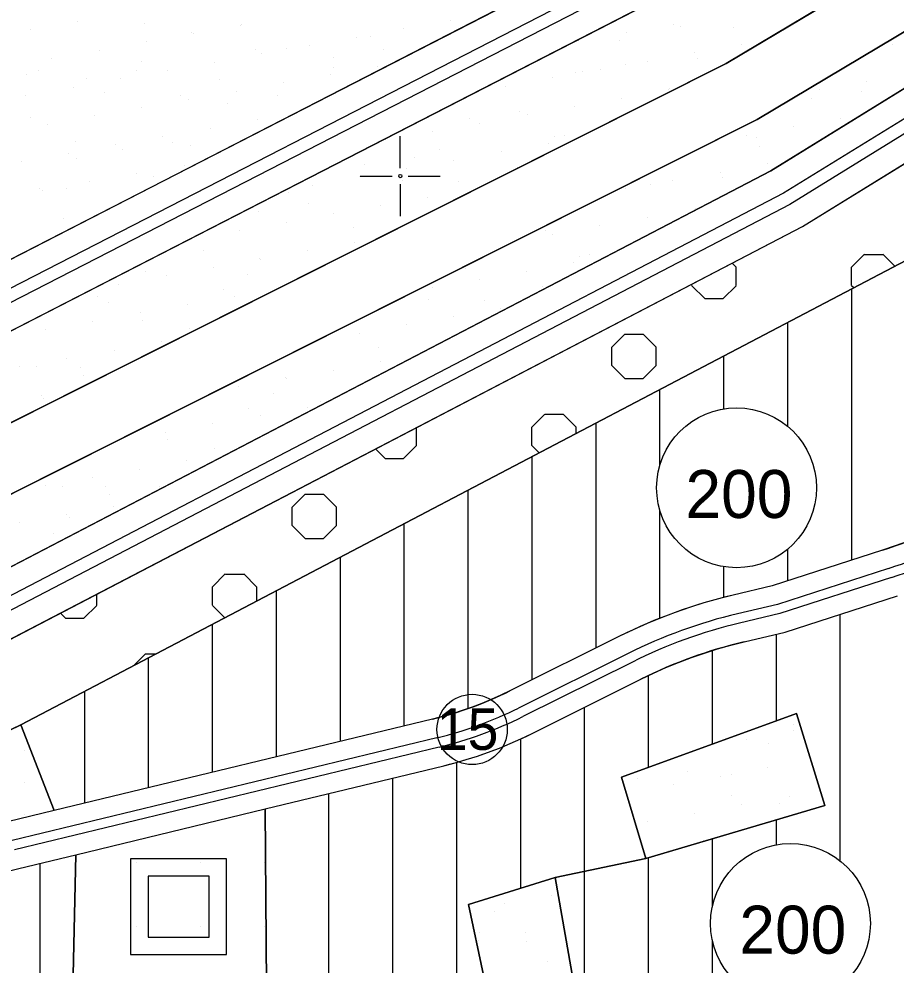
# Model space of a CAD drawing. Extents: x 419109 to 421295, y 4452223 to 4457798.
# Drawn here: x 419380.7 to 419655.1, y 4454253.2 to 4454549.2 of the extents above; entities that cross this region are included whole.
import ezdxf

# ---------------------------------------------------------------- set-up
doc = ezdxf.new("R2010")
doc.units = 0
for name, color, linetype in [('ADA', 7, 'Continuous'), ('ADAKENARI', 7, 'Continuous'), ('Default', 7, 'Continuous'), ('KALDIRIM', 7, 'Continuous'), ('KD_DAIRE', 7, 'Continuous'), ('KD_YGEN', 7, 'Continuous'), ('LJ_SEMBOL', 7, 'Continuous'), ('PAFTALAMA', 7, 'Continuous'), ('PL_AYA_AGACLANDIRIL', 7, 'Continuous'), ('PL_AYA_PARK_DINLENME', 7, 'Continuous'), ('PL_AYA_REKREASYON_AL', 7, 'Continuous'), ('PL_KON_MEV_200', 7, 'Continuous'), ('PL_OZEL_DONATI', 7, 'Continuous'), ('PL_SAY_DINI_TESIS', 7, 'Continuous'), ('PL_TA_K_DERE', 7, 'Continuous'), ('SM_DAIRE', 7, 'Continuous'), ('SM_TAKS', 7, 'Continuous'), ('TR_AGACALANI', 7, 'Continuous'), ('TR_AZYOGUNKONUT', 7, 'Continuous'), ('TR_DINITESIS', 7, 'Continuous'), ('TR_PARKALANI', 7, 'Continuous'), ('TR_SAGLIKTESIS', 7, 'Continuous')]:
    doc.layers.add(name, color=color, linetype=linetype)

# ---------------------------------------------------------------- blocks, each defined once
blk = doc.blocks.new('POINT_DISPLAY')
at = {"layer": 'Default'}
blk.add_line((0, 0), (0, 0), dxfattribs=at)

msp = doc.modelspace()

# ---------------------------------------------------------------- linework, layer by layer
at = {"layer": 'ADA'}
for p, q in [((419602.02, 4454535.21), (419811.51, 4454660.19)), ((419822.13, 4454643.23), (419611.65, 4454517.66)), ((419260.18, 4454363.69), (419602.02, 4454535.21)), ((419381.25, 4454328.3), (419751.4, 4454522.48)), ((419611.65, 4454517.66), (419268.66, 4454345.57)), ((419623.96, 4454331.9), (419569.26, 4454311.97)), ((419632.86, 4454303.07), (419623.96, 4454331.9)), ((419322.49, 4454300.11), (419381.25, 4454328.3)), ((419381.25, 4454328.3), (419391.73, 4454301.54)), ((419569.26, 4454311.97), (419576.89, 4454286.53)), ((419576.89, 4454286.53), (419632.86, 4454303.07)), ((419458.16, 4454246.67), (419457.7, 4454302.04)), ((419398.44, 4454287.72), (419397.53, 4454245.4)), ((419548.48, 4454280.6), (419521.34, 4454272.12)), ((419564.56, 4454189.05), (419548.48, 4454280.6)), ((419521.34, 4454272.12), (419526.01, 4454250.07))]:
    msp.add_line(p, q, dxfattribs=at)
at = {"layer": 'ADAKENARI'}
for p, q in [((419965.9, 4454717.86), (419616, 4454501.6)), ((419699.63, 4454639.15), (419213.94, 4454389.67)), ((419223.08, 4454371.88), (419736.15, 4454635.42)), ((419625.89, 4454484.2), (419748.88, 4454560.22)), ((419616, 4454501.6), (419326.37, 4454350.82)), ((419335.61, 4454333.08), (419625.89, 4454484.2)), ((419650.92, 4454382.99), (419616.38, 4454371.8)), ((419616.38, 4454371.8), (419604.13, 4454368.9)), ((419620.43, 4454357.35), (419655.54, 4454368.72)), ((419607.59, 4454354.3), (419620.43, 4454357.35)), ((419568.63, 4454356.05), (419534.33, 4454338.97)), ((419541.02, 4454325.54), (419575.32, 4454342.62)), ((419510.07, 4454330.12), (419391.73, 4454301.54)), ((419457.7, 4454302.04), (419513.6, 4454315.54)), ((419391.73, 4454301.54), (419377.15, 4454298.01)), ((419398.44, 4454287.72), (419457.7, 4454302.04)), ((419380.67, 4454283.43), (419398.44, 4454287.72))]:
    msp.add_line(p, q, dxfattribs=at)
for centre, radius, start, end in [((419600.08, 4454539.96), 165, 287.9447, 299.4252), ((419642.18, 4454208.35), 165, 103.3342, 116.4732), ((419642.18, 4454208.35), 150, 103.3342, 116.4732), ((419483.07, 4454441.91), 115, 283.5819, 296.4732), ((419483.07, 4454441.91), 130, 283.5819, 296.4732)]:
    msp.add_arc(centre, radius, start, end, dxfattribs=at)
at = {"layer": 'KALDIRIM'}
for p, q in [((419943.75, 4454694.77), (419619.96, 4454494.64)), ((419217.59, 4454382.55), (419730.66, 4454646.09)), ((419219.42, 4454378.99), (419732.49, 4454642.54)), ((419742.81, 4454565.87), (419621.94, 4454491.16)), ((419619.96, 4454494.64), (419330.07, 4454343.73)), ((419621.94, 4454491.16), (419331.91, 4454340.18)), ((419652.77, 4454377.28), (419618, 4454366.02)), ((419653.69, 4454374.43), (419618.81, 4454363.13)), ((419618, 4454366.02), (419605.51, 4454363.06)), ((419618.81, 4454363.13), (419606.2, 4454360.14)), ((419571.3, 4454350.68), (419537.01, 4454333.6)), ((419572.64, 4454347.99), (419538.34, 4454330.91)), ((419511.48, 4454324.29), (419378.56, 4454292.18)), ((419512.19, 4454321.38), (419379.26, 4454289.26))]:
    msp.add_line(p, q, dxfattribs=at)
for centre, radius, start, end in [((419600.08, 4454539.96), 171, 287.9447, 299.4252), ((419600.08, 4454539.96), 174, 287.9447, 299.4252), ((419642.18, 4454208.35), 159, 103.3342, 116.4732), ((419642.18, 4454208.35), 156, 103.3342, 116.4732), ((419483.07, 4454441.91), 121, 283.5819, 296.4732), ((419483.07, 4454441.91), 124, 283.5819, 296.4732)]:
    msp.add_arc(centre, radius, start, end, dxfattribs=at)
at = {"layer": 'KD_DAIRE'}
msp.add_circle((419522.49, 4454326.89), 11, dxfattribs=at)
at = {"layer": 'LJ_SEMBOL'}
for p, q in [((419445.62, 4454286.47), (419415.62, 4454286.47)), ((419415.62, 4454286.47), (419415.62, 4454256.47)), ((419445.62, 4454256.47), (419445.62, 4454286.47)), ((419440.16, 4454281.02), (419421.07, 4454281.02)), ((419421.07, 4454281.02), (419421.07, 4454261.93)), ((419440.16, 4454261.93), (419440.16, 4454281.02)), ((419421.07, 4454261.93), (419440.16, 4454261.93)), ((419415.62, 4454256.47), (419445.62, 4454256.47))]:
    msp.add_line(p, q, dxfattribs=at)
msp.add_lwpolyline([(419415.62, 4454256.47), (419445.62, 4454256.47), (419445.62, 4454286.47), (419415.62, 4454286.47)], close=True, dxfattribs=at)
at = {"layer": 'PAFTALAMA'}
for p, q in [((419500, 4454502.5), (419500, 4454512.5)), ((419487.5, 4454500), (419497.5, 4454500)), ((419502.5, 4454500), (419512.5, 4454500)), ((419500, 4454497.5), (419500, 4454487.5))]:
    msp.add_line(p, q, dxfattribs=at)
msp.add_circle((419500, 4454500), 0.5, dxfattribs=at)
at = {"layer": 'PL_AYA_AGACLANDIRIL'}
msp.add_lwpolyline([(419335.61, 4454333.08), (419625.89, 4454484.2), (419748.88, 4454560.22), (419763.11, 4454557.27), (419777.73, 4454536.32), (419751.4, 4454522.48), (419381.25, 4454328.3), (419322.49, 4454300.11), (419331.42, 4454280.21), (419166.21, 4454236.66), (419188.8, 4454266.34), (419199.02, 4454270.36), (419218.9, 4454278.48), (419238.67, 4454286.89), (419258.31, 4454295.58), (419277.83, 4454304.55), (419297.23, 4454313.79), (419316.49, 4454323.3)], close=True, dxfattribs=at)
at = {"layer": 'PL_AYA_PARK_DINLENME'}
for points in [[(419130.35, 4454265.97), (419145.84, 4454271.46), (419168.96, 4454280.07), (419191.93, 4454289.06), (419214.75, 4454298.43), (419237.41, 4454308.17), (419259.91, 4454318.28), (419282.24, 4454328.76), (419304.4, 4454339.61), (419326.37, 4454350.82), (419616, 4454501.6), (419965.9, 4454717.86)], [(419130.79, 4454307.27), (419260.18, 4454363.69), (419602.02, 4454535.21), (419811.51, 4454660.19)], [(419822.13, 4454643.23), (419611.65, 4454517.66), (419268.66, 4454345.57), (419130.56, 4454285.35)], [(419736.15, 4454635.42), (419223.08, 4454371.88), (419204.06, 4454362.34), (419184.87, 4454353.16), (419165.51, 4454344.35), (419145.98, 4454335.91), (419131.03, 4454329.78)]]:
    msp.add_lwpolyline(points, dxfattribs=at)
for points in [[(419623.96, 4454331.9), (419632.86, 4454303.07), (419576.89, 4454286.53), (419569.26, 4454311.97)], [(419489.97, 4454240.74), (419526.01, 4454250.07), (419521.34, 4454272.12), (419548.48, 4454280.6), (419564.56, 4454189.05), (419547.49, 4454181.89), (419536.18, 4454228.02), (419487.42, 4454208.94), (419494.77, 4454160.27), (419468.7, 4454150.18), (419459.55, 4454147.55), (419458.16, 4454246.67)]]:
    msp.add_lwpolyline(points, close=True, dxfattribs=at)
at = {"layer": 'PL_AYA_REKREASYON_AL'}
msp.add_lwpolyline([(419132.87, 4454501.3), (419137.35, 4454471.44), (419197.67, 4454425.41), (419213.94, 4454389.67), (419533.67, 4454553.9)], dxfattribs=at)
at = {"layer": 'PL_KON_MEV_200'}
for points in [[(419658.71, 4454385.73), (419654.83, 4454384.31), (419650.92, 4454382.99), (419616.38, 4454371.8), (419604.13, 4454368.9), (419599.54, 4454367.74), (419594.99, 4454366.46), (419590.48, 4454365.04), (419586.01, 4454363.49), (419581.59, 4454361.82), (419577.21, 4454360.02), (419572.89, 4454358.09), (419568.63, 4454356.05), (419534.33, 4454338.97), (419531.42, 4454337.57), (419528.46, 4454336.25), (419525.48, 4454335.01), (419522.45, 4454333.86), (419519.4, 4454332.8), (419516.32, 4454331.82), (419513.21, 4454330.93), (419510.07, 4454330.12), (419391.73, 4454301.54), (419381.25, 4454328.3), (419751.4, 4454522.48)], [(419458.16, 4454246.67), (419457.7, 4454302.04), (419513.6, 4454315.54), (419517.14, 4454316.45), (419520.65, 4454317.46), (419524.14, 4454318.57), (419527.59, 4454319.77), (419531.01, 4454321.07), (419534.39, 4454322.47), (419537.72, 4454323.96), (419541.02, 4454325.54), (419575.32, 4454342.62), (419579.19, 4454344.48), (419583.12, 4454346.23), (419587.1, 4454347.87), (419591.12, 4454349.39), (419595.18, 4454350.79), (419599.28, 4454352.08), (419603.42, 4454353.25), (419607.59, 4454354.3), (419620.43, 4454357.35), (419655.54, 4454368.72)], [(419564.56, 4454189.05), (419548.48, 4454280.6), (419576.89, 4454286.53), (419632.86, 4454303.07), (419623.96, 4454331.9), (419569.26, 4454311.97), (419576.89, 4454286.53), (419548.48, 4454280.6), (419521.34, 4454272.12), (419526.01, 4454250.07)], [(419348.2, 4454139.73), (419347.34, 4454254.1), (419347.49, 4454257.1), (419348.01, 4454260.06), (419348.87, 4454262.93), (419350.08, 4454265.68), (419351.6, 4454268.26), (419353.43, 4454270.65), (419355.52, 4454272.79), (419357.86, 4454274.67), (419360.4, 4454276.26), (419363.12, 4454277.53), (419367.31, 4454279.19), (419368.95, 4454279.82), (419370.59, 4454280.43), (419372.25, 4454281), (419373.92, 4454281.55), (419375.59, 4454282.06), (419377.28, 4454282.55), (419378.97, 4454283), (419380.67, 4454283.43), (419398.44, 4454287.72), (419397.53, 4454245.4)]]:
    msp.add_lwpolyline(points, dxfattribs=at)
at = {"layer": 'PL_OZEL_DONATI'}
msp.add_lwpolyline([(419398.44, 4454287.72), (419457.7, 4454302.04), (419458.16, 4454246.67), (419397.53, 4454245.4)], close=True, dxfattribs=at)
at = {"layer": 'PL_SAY_DINI_TESIS'}
msp.add_lwpolyline([(419322.49, 4454300.11), (419381.25, 4454328.3), (419391.73, 4454301.54), (419377.15, 4454298.01), (419375.19, 4454297.52), (419373.25, 4454297), (419371.31, 4454296.44), (419369.38, 4454295.84), (419367.46, 4454295.22), (419365.56, 4454294.56), (419363.66, 4454293.86), (419361.78, 4454293.14), (419357.6, 4454291.48), (419355.94, 4454290.78), (419354.32, 4454290), (419352.73, 4454289.16), (419351.18, 4454288.24), (419349.68, 4454287.26), (419348.22, 4454286.2), (419346.81, 4454285.09), (419345.45, 4454283.91), (419331.42, 4454280.21)], close=True, dxfattribs=at)
at = {"layer": 'PL_TA_K_DERE'}
for points in [[(419811.51, 4454660.19), (419602.02, 4454535.21), (419260.18, 4454363.69), (419130.79, 4454307.27)], [(419130.56, 4454285.35), (419268.66, 4454345.57), (419611.65, 4454517.66), (419822.13, 4454643.23)]]:
    msp.add_lwpolyline(points, dxfattribs=at)
at = {"layer": 'SM_DAIRE'}
for centre in [(419605.23, 4454402.49), (419622.09, 4454266.2)]:
    msp.add_circle(centre, 25, dxfattribs=at)
at = {"layer": 'TR_AGACALANI'}
for p, q in [((419641.2, 4454471.48), (419645.26, 4454475.53)), ((419645.29, 4454475.52), (419651.03, 4454475.52)), ((419654.75, 4454471.78), (419651, 4454475.53)), ((419605.06, 4454471.47), (419603.82, 4454472.71)), ((419605.07, 4454465.74), (419605.07, 4454471.48)), ((419641.21, 4454465.74), (419641.21, 4454471.48)), ((419591.21, 4454465.74), (419591.21, 4454466.14)), ((419595.28, 4454461.66), (419591.22, 4454465.71)), ((419601.02, 4454461.66), (419605.08, 4454465.71)), ((419641.9, 4454465.04), (419641.22, 4454465.71)), ((419595.29, 4454461.66), (419601.03, 4454461.66)), ((419566.2, 4454446.48), (419570.26, 4454450.53)), ((419570.29, 4454450.52), (419576.03, 4454450.52)), ((419580.06, 4454446.47), (419576, 4454450.53)), ((419566.21, 4454440.74), (419566.21, 4454446.48)), ((419580.07, 4454440.74), (419580.07, 4454446.48)), ((419570.28, 4454436.66), (419566.22, 4454440.71)), ((419576.02, 4454436.66), (419580.08, 4454440.71)), ((419570.29, 4454436.66), (419576.03, 4454436.66)), ((419541.2, 4454421.48), (419545.26, 4454425.53)), ((419545.29, 4454425.52), (419551.03, 4454425.52)), ((419555.06, 4454421.47), (419551, 4454425.53)), ((419505.07, 4454415.74), (419505.07, 4454421.3)), ((419541.21, 4454415.74), (419541.21, 4454421.48)), ((419555.07, 4454419.48), (419555.07, 4454421.48)), ((419501.02, 4454411.66), (419505.08, 4454415.71)), ((419543.51, 4454413.42), (419541.22, 4454415.71)), ((419495.28, 4454411.66), (419492.29, 4454414.65)), ((419495.29, 4454411.66), (419501.03, 4454411.66)), ((419466.2, 4454396.48), (419470.26, 4454400.53)), ((419470.29, 4454400.52), (419476.03, 4454400.52)), ((419480.06, 4454396.47), (419476, 4454400.53)), ((419466.21, 4454390.74), (419466.21, 4454396.48)), ((419480.07, 4454390.74), (419480.07, 4454396.48)), ((419470.28, 4454386.66), (419466.22, 4454390.71)), ((419476.02, 4454386.66), (419480.08, 4454390.71)), ((419470.29, 4454386.66), (419476.03, 4454386.66)), ((419441.2, 4454371.48), (419445.26, 4454375.54)), ((419445.29, 4454375.52), (419451.03, 4454375.52)), ((419455.06, 4454371.47), (419451, 4454375.53)), ((419441.21, 4454365.74), (419441.21, 4454371.48)), ((419455.07, 4454367.03), (419455.07, 4454371.48)), ((419405.07, 4454365.74), (419405.07, 4454369.24)), ((419401.02, 4454361.66), (419405.08, 4454365.72)), ((419445.13, 4454361.81), (419441.22, 4454365.72)), ((419395.28, 4454361.66), (419393.64, 4454363.3)), ((419395.29, 4454361.66), (419401.03, 4454361.66)), ((419416.54, 4454346.82), (419420.26, 4454350.54)), ((419420.29, 4454350.52), (419423.6, 4454350.52))]:
    msp.add_line(p, q, dxfattribs=at)
at = {"layer": 'TR_AZYOGUNKONUT'}
for p, q in [((419641.25, 4454379.86), (419641.25, 4454464.69)), ((419621.25, 4454421.69), (419621.25, 4454454.2)), ((419601.25, 4454427.17), (419601.25, 4454443.71)), ((419581.25, 4454409.54), (419581.25, 4454433.22)), ((419561.25, 4454352.37), (419561.25, 4454422.73)), ((419541.25, 4454342.41), (419541.25, 4454412.23)), ((419521.25, 4454333.44), (419521.25, 4454401.74)), ((419581.25, 4454361.68), (419581.25, 4454395.45)), ((419501.25, 4454327.99), (419501.25, 4454391.25)), ((419621.25, 4454373.38), (419621.25, 4454383.29)), ((419481.25, 4454323.16), (419481.25, 4454380.76)), ((419601.25, 4454368.17), (419601.25, 4454377.81)), ((419461.25, 4454318.33), (419461.25, 4454370.27)), ((419637.7, 4454285.73), (419637.7, 4454362.94)), ((419441.25, 4454313.5), (419441.25, 4454359.78)), ((419617.7, 4454329.62), (419617.7, 4454356.7)), ((419597.7, 4454322.34), (419597.7, 4454351.59)), ((419421.25, 4454308.66), (419421.25, 4454349.28)), ((419577.7, 4454315.05), (419577.7, 4454343.77)), ((419401.25, 4454303.83), (419401.25, 4454338.79)), ((419557.7, 4454228.08), (419557.7, 4454333.85)), ((419537.7, 4454277.23), (419537.7, 4454323.95)), ((419517.7, 4454247.92), (419517.7, 4454316.61)), ((419497.7, 4454242.74), (419497.7, 4454311.7)), ((419477.7, 4454243.03), (419477.7, 4454306.87)), ((419617.7, 4454290.81), (419617.7, 4454298.59)), ((419597.7, 4454271.69), (419597.7, 4454292.68)), ((419387.34, 4454224.47), (419387.34, 4454285.04)), ((419577.7, 4454194.57), (419577.7, 4454286.77)), ((419597.7, 4454202.97), (419597.7, 4454260.71))]:
    msp.add_line(p, q, dxfattribs=at)

# ---------------------------------------------------------------- block references
at = {"layer": 'TR_DINITESIS', "xscale": 0.1, "yscale": 0.10000000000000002}
for p in [(419382.49, 4454320.21), (419382.49, 4454310.21), (419382.49, 4454300.21)]:
    msp.add_blockref('POINT_DISPLAY', p, dxfattribs=at)
at = {"layer": 'TR_PARKALANI', "xscale": 0.1, "yscale": 0.10000000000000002}
for p in [(419515.8, 4454548.63), (419384.31, 4454545.75), (419399.08, 4454548.35), (419419.97, 4454547.65), (419450.05, 4454547.19), (419450.38, 4454547.37), (419501.03, 4454546.02), (419585.43, 4454547.52), (419587.75, 4454546.94), (419604.37, 4454546.41), (419434.74, 4454545.05), (419435.28, 4454544.58), (419486.26, 4454543.42), (419490.63, 4454543.72), (419570.66, 4454544.92), (419420.51, 4454541.98), (419454.8, 4454539.75), (419464.28, 4454539.84), (419471.49, 4454540.81), (419555.89, 4454542.31), (419568.53, 4454542.44), (419606.87, 4454541.15), (419653.98, 4454541.21), (419390.97, 4454536.77), (419405.74, 4454539.37), (419456.71, 4454538.21), (419479.06, 4454537.23), (419494.7, 4454539.55), (419592.1, 4454538.54), (419592.87, 4454536.76), (419418.96, 4454535.79), (419441.94, 4454535.6), (419479.14, 4454534.07), (419492.92, 4454534.44), (419570.37, 4454534.77), (419577.32, 4454535.94), (419383.12, 4454531.83), (419386.95, 4454533.16), (419417.36, 4454532.88), (419427.17, 4454533), (419478.15, 4454531.83), (419547.78, 4454530.73), (419554.73, 4454532.46), (419557.04, 4454532.8), (419562.55, 4454533.33), (419397.63, 4454527.79), (419401.72, 4454530.56), (419412.4, 4454530.39), (419443.3, 4454530.11), (419463.38, 4454529.23), (419533.01, 4454528.12), (419645.87, 4454529.63), (419382.85, 4454525.18), (419407.47, 4454526.15), (419431.27, 4454525.35), (419448.6, 4454526.62), (419461.68, 4454525.06), (419583.98, 4454526.96), (419584.27, 4454527.25), (419631.1, 4454527.02), (419644.41, 4454526.46), (419433.83, 4454524.02), (419446.04, 4454522.75), (419569.21, 4454524.35), (419628.77, 4454524.14), (419419.06, 4454521.41), (419537.35, 4454520.29), (419539.67, 4454519.14), (419554.44, 4454521.75), (419384.35, 4454518.39), (419389.51, 4454516.2), (419404.29, 4454518.81), (419455.26, 4454517.64), (419521.71, 4454517.97), (419524.9, 4454516.54), (419637.76, 4454518.04), (419440.49, 4454515.04), (419510.12, 4454513.94), (419622.98, 4454515.44), (419398.25, 4454510.86), (419425.72, 4454512.43), (419428.66, 4454510.58), (419495.35, 4454511.33), (419546.33, 4454510.17), (419548.14, 4454512.29), (419551.26, 4454512.76), (419608.21, 4454512.84), (419611.39, 4454511.97), (419396.18, 4454507.22), (419410.95, 4454509.83), (419413.02, 4454508.26), (419434.41, 4454509.6), (419512.31, 4454508.32), (419531.56, 4454507.56), (419595.75, 4454509.65), (419612.37, 4454509.11), (419381.4, 4454504.62), (419398.57, 4454505.63), (419504.33, 4454505.8), (419516.78, 4454504.96), (419432.38, 4454503.45), (419488.69, 4454503.48), (419502.01, 4454502.35), (419536.65, 4454502.64), (419600.1, 4454501.25), (419614.87, 4454503.86), (419402.84, 4454498.24), (419417.61, 4454500.85), (419422.92, 4454499.95), (419487.24, 4454499.75), (419500.82, 4454498.68), (419518.24, 4454498.27), (419585.33, 4454498.65), (419600.88, 4454499.47), (419387.08, 4454495.99), (419388.06, 4454495.64), (419395.64, 4454496.09), (419472.47, 4454497.14), (419523.44, 4454495.98), (419570.56, 4454496.04), (419578.37, 4454497.48), (419464.98, 4454494.72), (419508.67, 4454493.37), (419471.32, 4454491.31), (419493.9, 4454490.77), (419591.99, 4454489.67), (419592.28, 4454489.95), (419394.72, 4454486.66), (419455.68, 4454489), (419479.13, 4454488.16), (419577.22, 4454487.06), (419464.36, 4454485.56), (419485.22, 4454483.79), (419562.44, 4454484.46), (419449.58, 4454482.95), (419545.36, 4454483), (419547.67, 4454481.85), (419434.81, 4454480.35), (419485.79, 4454479.18), (419438.3, 4454476.83), (419471.02, 4454476.58), (419556.15, 4454474.99), (419559.26, 4454475.47), (419456.09, 4454474.2), (419456.24, 4454473.97), (419554.33, 4454472.87), (419420.25, 4454470.24), (419426.7, 4454468.76), (419441.47, 4454471.37), (419452.2, 4454469.3), (419520.31, 4454471.03), (419539.56, 4454470.27), (419411.93, 4454466.16), (419524.79, 4454467.66), (419444.6, 4454464.56), (419510.02, 4454465.06), (419544.66, 4454465.35), (419405.28, 4454462.34), (419408.76, 4454460.6), (419433.36, 4454459.78), (419448.13, 4454462.39), (419508.82, 4454461.39), (419526.24, 4454460.98), (419418.59, 4454457.18), (419531.45, 4454458.68), (419403.82, 4454454.57), (419419.19, 4454454.81), (419516.68, 4454456.08), (419389.04, 4454451.97), (419433.96, 4454452.21), (419487.13, 4454450.87), (419501.91, 4454453.47), (419425.25, 4454448.2), (419410.48, 4454445.59), (419493.23, 4454446.49), (419395.7, 4454442.99), (419380.93, 4454440.38), (419386.17, 4454440.33), (419399.87, 4454440.08), (419479.02, 4454439.28), (419493.79, 4454441.89), (419400.94, 4454437.72), (419464.09, 4454436.91), (419464.25, 4454436.68), (419449.48, 4454434.07), (419387.59, 4454431.4), (419388.38, 4454430.44), (419460.21, 4454432.01), (419452.6, 4454427.27), (419470.91, 4454427.7), (419474.98, 4454429.4), (419456.14, 4454425.09), (419441.37, 4454422.49), (419426.59, 4454419.89), (419411.82, 4454417.28), (419427.19, 4454417.52), (419441.96, 4454414.91), (419433.25, 4454410.91), (419418.48, 4454408.3), (419403.71, 4454405.7), (419388.94, 4454403.09), (419394.17, 4454403.03), (419407.87, 4454402.79), (419424.59, 4454402.75), (419408.95, 4454400.43), (419410.37, 4454396.72), (419395.6, 4454394.11), (419396.38, 4454393.15), (419380.83, 4454391.51), (419391.57, 4454388.26), (419622.91, 4454328.34), (419623.14, 4454326.5), (419608.36, 4454323.89), (419615.29, 4454322.37), (419615.02, 4454314.91), (419589.9, 4454313.85), (419600.25, 4454312.31), (419603.8, 4454312.73), (419574.26, 4454311.53), (419585.48, 4454309.7), (419603.8, 4454306.32), (419621.68, 4454305.93), (419606.91, 4454303.33), (419618.57, 4454303.72), (419592.14, 4454300.72), (419577.37, 4454298.12), (419594.91, 4454292.21), (419584.03, 4454289.14), (419585.56, 4454289.23), (419547.39, 4454274.98), (419532.62, 4454272.38), (419529.52, 4454269.9), (419524.85, 4454263.22), (419539.28, 4454263.4), (419524.51, 4454260.79), (419539.62, 4454260.61), (419545.94, 4454254.42)]:
    msp.add_blockref('POINT_DISPLAY', p, dxfattribs=at)
at = {"layer": 'TR_SAGLIKTESIS', "xscale": 0.1, "yscale": 0.10000000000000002}
for p in [(419417.53, 4454285.4), (419437.53, 4454285.4), (419457.53, 4454285.4), (419417.53, 4454265.4), (419437.53, 4454265.4), (419457.53, 4454265.4)]:
    msp.add_blockref('POINT_DISPLAY', p, dxfattribs=at)

# ---------------------------------------------------------------- texts
at = {"layer": 'KD_YGEN'}
msp.add_text('15', height=13, dxfattribs=at).set_placement((419511.39, 4454320.5))
at = {"layer": 'SM_TAKS'}
for p in [(419589.24, 4454393.05), (419606.1, 4454256.76)]:
    msp.add_text('200', height=15, dxfattribs=at).set_placement(p)

doc.saveas('drawing.dxf')
